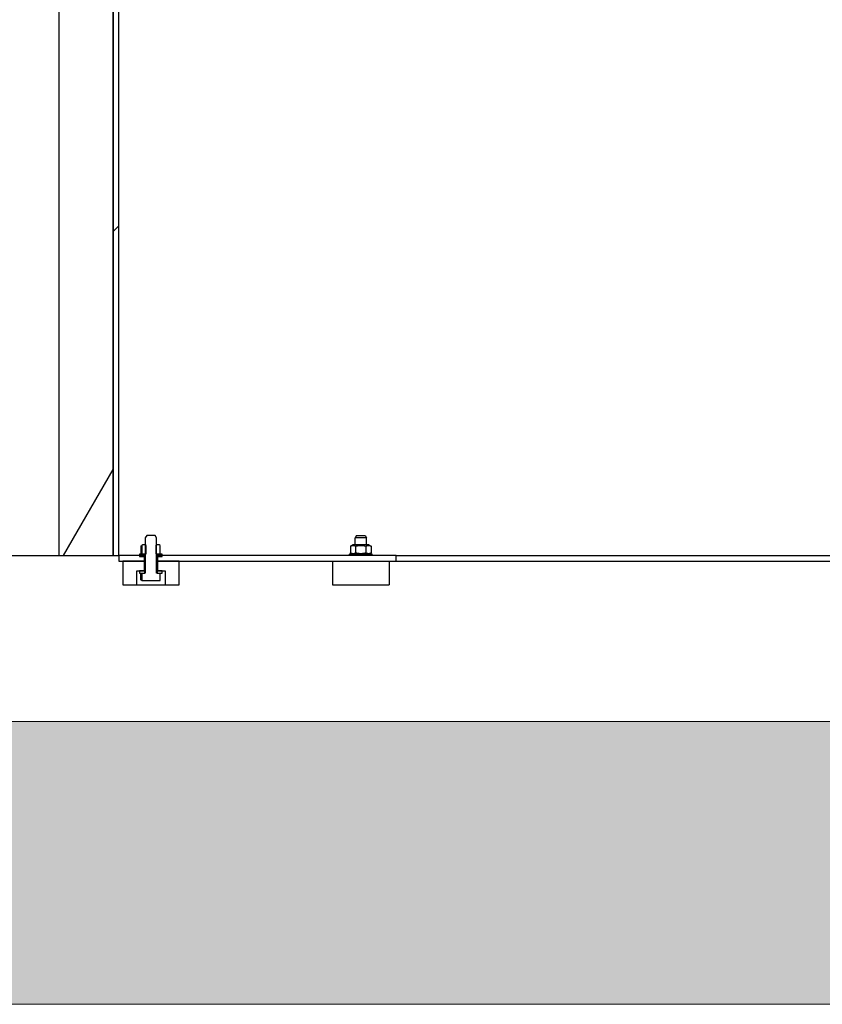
# Model space of a CAD drawing. Extents: x -89225 to 110569, y 13360 to 87647.
# Tile 464 of 478: x 99573 to 100424, y 72886 to 73931. Entities that reach past the tile are written whole.
import ezdxf

# ---------------------------------------------------------------- set-up
doc = ezdxf.new("R2010")
doc.units = 0
doc.layers.add('Beluchtingstank', color=253, linetype='Continuous')
doc.layers.add('INSTALLATIE', color=6, linetype='Continuous')
pattern_1 = [(330, (26738.4, 84288.65), (158.7501, 274.963), [])]
pattern_2 = [(300, (26738.4, 84288.65), (274.963, 158.7501), [])]

msp = doc.modelspace()

# ---------------------------------------------------------------- hatches: boundary and pattern name
at = {"layer": 'Beluchtingstank', "lineweight": 9, "ltscale": 0.01}
h = msp.add_hatch(dxfattribs=at)
h.set_pattern_fill('AR-CONC', color=256, style=0)
h.set_pattern_definition([(50, (-1014792.94, 1043025.14), (182.184669, -15.939086), [19.05, -209.55]), (355, (-1014792.94, 1043025.14), (-35.243421, 191.056845), [15.24, -167.640584]), (100.451445, (-1014777.75, 1043023.8), (146.941247, 175.117752), [16.190009, -178.090245]), (46.1842, (-1014792.94, 1043075.94), (271.07904, -42.042328), [28.575, -314.325]), (96.635558, (-1014770.35, 1043072.43), (237.404134, 247.426125), [24.285023, -267.13561]), (351.184151, (-1014792.94, 1043075.94), (237.404134, 247.426125), [22.859967, -251.45973]), (21, (-1014767.54, 1043063.24), (151.614391, -102.265198), [19.05, -209.55]), (326, (-1014767.54, 1043063.24), (61.802028, 184.187966), [15.24, -167.64]), (71.451445, (-1014754.9, 1043054.71), (213.41642, 81.922769), [16.190009, -178.089938]), (37.5, (-1014792.936, 1043025.14), (3.0886033, 84.555039), [0, -165.608, 0, -170.18, 0, -168.275]), (7.5, (-1014792.94, 1043025.14), (66.8196625, 100.180575), [0, -97.028, 0, -161.798, 0, -64.135]), (327.5, (-1014849.58, 1043025.14), (135.5905952, -5.728744), [0, -63.5, 0, -198.12, 0, -262.89]), (317.5, (-1014874.98, 1043025.14), (148.129181, 25.426491), [0, -82.55, 0, -131.572, 0, -186.69])])
h.paths.add_polyline_path([(107126.9, 72886), (107126.9, 73186), (106821.2, 73186), (93997, 73186), (93747, 73186), (80922.8, 73186), (80617.1, 73186), (80617.1, 72886)])
at = {"layer": 'INSTALLATIE'}
h = msp.add_hatch(dxfattribs=at)
h.set_pattern_fill('ANSI31', color=256, scale=2540, angle=15.0002, style=0)
h.set_pattern_definition([(60.00025, (26738.4, 84288.65), (-274.9637, 158.7488), [])])
h.paths.add_polyline_path([(99672, 76686), (99614.3, 76686), (99614.3, 73362), (99672, 73362), (99672, 75081.4), (99672, 75087)])
h = msp.add_hatch(dxfattribs=at)
h.set_pattern_fill('ANSI31', color=256, scale=2540, angle=0.0002, style=0)
h.set_pattern_definition([(45.0002, (26738.4, 84288.65), (-224.5072, 224.5056), [])])
h.paths.add_polyline_path([(99672, 75081.4), (99672, 73362), (99678, 73362), (99678, 74606), (99678, 74612), (99678, 75083.7), (99676, 75083.7)])
h.paths.add_polyline_path([(101272, 73362), (101272, 75081.4), (101268, 75083.7), (101266, 75083.7), (101266, 74612), (101266, 74606), (101266, 73362)])
h = msp.add_hatch(dxfattribs=at)
h.set_pattern_fill('ANSI31', color=256, scale=2540, angle=-75, style=0)
h.set_pattern_definition(pattern_1)
h.paths.add_polyline_path([(99721.9, 73335.7), (99721.9, 73343.2), (99719.1, 73343.2), (99719.1, 73343.5), (99718.5, 73343.5), (99718, 73343.5), (99718, 73363.5), (99718, 73373.5), (99718, 73381), (99716.6, 73383.5), (99707.5, 73383.5), (99706, 73381), (99706, 73373.5), (99706, 73363.5), (99706, 73343.5), (99705.5, 73343.5), (99704.9, 73343.5), (99704.9, 73343.2), (99702.2, 73343.2), (99702.2, 73335.7), (99702.5, 73335.5), (99721.5, 73335.5)])
h = msp.add_hatch(dxfattribs=at)
h.set_pattern_fill('ANSI31', color=256, scale=2540, angle=-105, style=0)
h.set_pattern_definition(pattern_2)
h.paths.add_polyline_path([(99717.1, 73364), (99718, 73363.5), (99718.5, 73363.5), (99720.6, 73363.5), (99721.9, 73364.2), (99721.9, 73372.7), (99720.6, 73373.5), (99718, 73373.5), (99717.1, 73372.9)])
h.paths.add_polyline_path([(99706, 73363.5), (99707, 73364), (99707, 73372.9), (99706, 73373.5), (99703.5, 73373.5), (99702.2, 73372.7), (99702.2, 73364.2), (99703.5, 73363.5), (99705.5, 73363.5)])
h = msp.add_hatch(dxfattribs=at)
h.set_pattern_fill('ANSI31', color=256, scale=2540, angle=-75, style=0)
h.set_pattern_definition(pattern_1)
h.paths.add_polyline_path([(101266, 73356), (101266, 73362), (101244, 73362), (101239, 73362), (101239, 73361), (101239, 73356), (101262, 73356)])
h.paths.add_polyline_path([(99705, 73356), (99705, 73361), (99705, 73362), (99700, 73362), (99678, 73362), (99678, 73356), (99682, 73356)])
h.paths.add_polyline_path([(100972, 73362), (100972, 73356), (101202, 73356), (101225, 73356), (101225, 73361), (101225, 73362), (101220, 73362)])
h.paths.add_polyline_path([(99972, 73356), (99972, 73362), (99724, 73362), (99719, 73362), (99719, 73361), (99719, 73356), (99742, 73356)])
h = msp.add_hatch(dxfattribs=at)
h.set_pattern_fill('ANSI31', color=256, scale=2540, angle=-75, style=0)
h.set_pattern_definition(pattern_1)
h.paths.add_polyline_path([(99718.5, 73363.5), (99718.5, 73361), (99719, 73361), (99724, 73361), (99724, 73362), (99724, 73363.5), (99720.6, 73363.5)])
h.paths.add_polyline_path([(99705.5, 73361), (99705.5, 73363.5), (99703.5, 73363.5), (99700, 73363.5), (99700, 73362), (99700, 73361), (99705, 73361)])
h = msp.add_hatch(dxfattribs=at)
h.set_pattern_fill('ANSI31', color=256, scale=2540, angle=-90, style=0)
h.set_pattern_definition([(315, (26738.4, 84288.65), (224.5064, 224.5064), [])])
h.paths.add_polyline_path([(99742, 73331), (99742, 73356), (99719, 73356), (99719, 73346), (99724, 73346), (99727, 73346), (99727, 73331)])
h.paths.add_polyline_path([(99682, 73356), (99682, 73331), (99697, 73331), (99697, 73346), (99700, 73346), (99705, 73346), (99705, 73356)])
h = msp.add_hatch(dxfattribs=at)
h.set_pattern_fill('ANSI31', color=256, scale=2540, angle=-105, style=0)
h.set_pattern_definition(pattern_2)
h.paths.add_polyline_path([(99718.5, 73346), (99718.5, 73343.5), (99719.1, 73343.5), (99724, 73343.5), (99724, 73346), (99719, 73346)])
h.paths.add_polyline_path([(99705.5, 73343.5), (99705.5, 73346), (99705, 73346), (99700, 73346), (99700, 73343.5), (99704.9, 73343.5)])

# ---------------------------------------------------------------- linework, layer by layer
at = {"layer": 'Beluchtingstank', "lineweight": 9, "ltscale": 0.01}
for p, q in [((107126.9, 73186), (80617.1, 73186)), ((80617.1, 72886), (107126.9, 72886))]:
    msp.add_line(p, q, dxfattribs=at)
at = {"layer": 'INSTALLATIE'}
for p, q in [((99614.3, 76686), (99614.3, 73362)), ((99672, 73362), (99672, 76686)), ((99672, 75081.4), (99672, 73362)), ((99678, 73362), (99678, 75083.7)), ((99707.5, 73383.5), (99706, 73381)), ((99706, 73381), (99706, 73343.5)), ((99716.6, 73383.5), (99707.5, 73383.5)), ((99718, 73381), (99716.6, 73383.5)), ((99718, 73343.5), (99718, 73381)), ((99930.1, 73383.5), (99928.6, 73381)), ((99940.6, 73381), (99928.6, 73381)), ((99928.6, 73373.5), (99928.6, 73381)), ((99930.1, 73383.5), (99939.2, 73383.5)), ((99939.2, 73383.5), (99940.6, 73381)), ((99940.6, 73373.5), (99940.6, 73381)), ((99701.4, 73372.1), (99701.4, 73364.9)), ((99703.5, 73373.5), (99702.2, 73372.7)), ((99702.2, 73372.7), (99702.2, 73364.2)), ((99706, 73373.5), (99703.5, 73373.5)), ((99707, 73372.9), (99706, 73373.5)), ((99707, 73364), (99707, 73372.9)), ((99718, 73373.5), (99717.1, 73372.9)), ((99717.1, 73372.9), (99717.1, 73364)), ((99720.6, 73373.5), (99718, 73373.5)), ((99721.9, 73372.7), (99720.6, 73373.5)), ((99721.9, 73364.2), (99721.9, 73372.7)), ((99926.1, 73373.5), (99923.6, 73372.1)), ((99923.6, 73372.1), (99923.6, 73364.9)), ((99943.2, 73373.5), (99926.1, 73373.5)), ((99929.1, 73372.1), (99929.1, 73364.9)), ((99940.1, 73372.1), (99940.1, 73364.9)), ((99943.2, 73373.5), (99945.6, 73372.1)), ((99945.6, 73372.1), (99945.6, 73364.9)), ((99158.8, 73362), (99614.3, 73362)), ((99614.3, 73362), (99672, 73362)), ((99672, 73362), (99678, 73362)), ((99705, 73362), (99678, 73362)), ((99678, 73362), (99678, 73356)), ((99705.5, 73363.5), (99700, 73363.5)), ((99700, 73363.5), (99700, 73361)), ((99700, 73361), (99705.5, 73361)), ((99702.2, 73364.2), (99703.5, 73363.5)), ((99703.5, 73363.5), (99706, 73363.5)), ((99705, 73356), (99705, 73362)), ((99705.5, 73361), (99705.5, 73363.5)), ((99706, 73361), (99705.5, 73361)), ((99706, 73363.5), (99707, 73364)), ((99717.1, 73364), (99718, 73363.5)), ((99718, 73363.5), (99720.6, 73363.5)), ((99718.5, 73361), (99718, 73361)), ((99718.5, 73363.5), (99718.5, 73361)), ((99724, 73363.5), (99718.5, 73363.5)), ((99718.5, 73361), (99724, 73361)), ((99972, 73362), (99719, 73362)), ((99719, 73362), (99719, 73356)), ((99720.6, 73363.5), (99721.9, 73364.2)), ((99724, 73361), (99724, 73363.5)), ((99946.6, 73363.5), (99922.6, 73363.5)), ((99922.6, 73362), (99922.6, 73363.5)), ((99926.1, 73363.5), (99923.6, 73364.9)), ((99943.2, 73363.5), (99945.6, 73364.9)), ((99946.6, 73362), (99946.6, 73363.5)), ((99972, 73356), (99972, 73362)), ((99972, 73362), (100972, 73362)), ((99678, 73356), (99705, 73356)), ((99682, 73356), (99682, 73331)), ((99705, 73356), (99682, 73356)), ((99705, 73356), (99706, 73356)), ((99705, 73346), (99705, 73356)), ((99705, 73356), (99706, 73356)), ((99718, 73356), (99719, 73356)), ((99718, 73356), (99719, 73356)), ((99719, 73356), (99972, 73356)), ((99742, 73356), (99719, 73356)), ((99719, 73356), (99719, 73346)), ((99742, 73331), (99742, 73356)), ((99904.6, 73356), (99904.6, 73331)), ((99964.6, 73356), (99964.6, 73331)), ((99972, 73356), (100972, 73356)), ((99697, 73331), (99697, 73346)), ((99697, 73346), (99705, 73346)), ((99705.5, 73346), (99700, 73346)), ((99700, 73346), (99700, 73343.5)), ((99700, 73343.5), (99705.5, 73343.5)), ((99701.4, 73336.3), (99701.4, 73343.2)), ((99701.4, 73343.2), (99702.2, 73343.2)), ((99704.9, 73343.2), (99702.2, 73343.2)), ((99702.2, 73343.2), (99702.2, 73335.7)), ((99706, 73343.5), (99704.9, 73343.5)), ((99704.9, 73343.5), (99704.9, 73343.2)), ((99705.5, 73343.5), (99705.5, 73346)), ((99706, 73346), (99705.5, 73346)), ((99718.5, 73346), (99718, 73346)), ((99719.1, 73343.5), (99718, 73343.5)), ((99718.5, 73346), (99718.5, 73343.5)), ((99724, 73346), (99718.5, 73346)), ((99718.5, 73343.5), (99724, 73343.5)), ((99719, 73346), (99727, 73346)), ((99719.1, 73343.2), (99719.1, 73343.5)), ((99721.9, 73343.2), (99719.1, 73343.2)), ((99721.9, 73335.7), (99721.9, 73343.2)), ((99724, 73343.5), (99724, 73346)), ((99727, 73346), (99727, 73331)), ((99682, 73331), (99697, 73331)), ((99697, 73331), (99727, 73331)), ((99702.2, 73335.7), (99702.5, 73335.5)), ((99702.5, 73335.5), (99721.5, 73335.5)), ((99721.5, 73335.5), (99721.9, 73335.7)), ((99727, 73331), (99742, 73331)), ((99904.6, 73331), (99964.6, 73331))]:
    msp.add_line(p, q, dxfattribs=at)
for points, knots in [([(99701.4, 73372.1), (99701.5, 73372.2), (99701.5, 73372.2), (99701.6, 73372.3), (99701.7, 73372.3), (99701.7, 73372.4), (99701.8, 73372.4), (99701.8, 73372.5), (99701.9, 73372.5), (99701.9, 73372.6), (99702, 73372.6), (99702.1, 73372.7), (99702.1, 73372.7), (99702.1, 73372.7), (99702.2, 73372.7), (99702.2, 73372.7)], [0, 0, 0, 0, 0.695992, 0.695992, 0.695992, 1.391728, 1.391728, 1.391728, 2.087045, 2.087045, 2.087045, 2.781977, 2.781977, 2.781977, 3.013676, 3.013676, 3.013676, 3.013676]), ([(99923.6, 73372.1), (99923.8, 73372.2), (99923.9, 73372.2), (99924, 73372.3), (99924.1, 73372.3), (99924.2, 73372.4), (99924.3, 73372.4), (99924.4, 73372.5), (99924.5, 73372.5), (99924.7, 73372.6), (99924.8, 73372.6), (99924.9, 73372.7), (99925, 73372.7), (99925.1, 73372.7), (99925.1, 73372.7), (99925.2, 73372.8), (99925.2, 73372.8), (99925.3, 73372.8), (99925.3, 73372.8), (99925.4, 73372.8), (99925.5, 73372.8), (99925.5, 73372.9), (99925.6, 73372.9), (99925.6, 73372.9), (99925.7, 73372.9), (99925.7, 73372.9), (99925.8, 73372.9), (99925.9, 73372.9), (99925.9, 73372.9), (99926, 73372.9), (99926, 73372.9), (99926.1, 73372.9), (99926.2, 73372.9), (99926.2, 73372.9), (99926.3, 73372.9), (99926.3, 73372.9), (99926.4, 73372.9), (99926.4, 73372.9), (99926.5, 73372.9), (99926.6, 73372.9), (99926.6, 73372.9), (99926.7, 73372.9), (99926.7, 73372.9), (99926.8, 73372.9), (99926.9, 73372.9), (99926.9, 73372.9), (99927, 73372.9), (99927, 73372.9), (99927.1, 73372.9), (99927.1, 73372.9), (99927.2, 73372.9), (99927.3, 73372.9), (99927.3, 73372.8), (99927.4, 73372.8), (99927.4, 73372.8), (99927.5, 73372.8), (99927.5, 73372.8), (99927.6, 73372.8), (99927.7, 73372.7), (99927.7, 73372.7), (99927.8, 73372.7), (99927.9, 73372.7), (99928, 73372.6), (99928.1, 73372.6), (99928.2, 73372.5), (99928.3, 73372.5), (99928.5, 73372.4), (99928.7, 73372.3), (99928.9, 73372.2), (99929.1, 73372.1)], [0, 0, 0, 0, 0.695992, 0.695992, 0.695992, 1.391728, 1.391728, 1.391728, 2.087045, 2.087045, 2.087045, 2.781977, 2.781977, 2.781977, 3.129728, 3.129728, 3.129728, 3.47786, 3.47786, 3.47786, 3.826289, 3.826289, 3.826289, 4.174927, 4.174927, 4.174927, 4.523692, 4.523692, 4.523692, 4.872499, 4.872499, 4.872499, 5.221271, 5.221271, 5.221271, 5.569931, 5.569931, 5.569931, 5.918411, 5.918411, 5.918411, 6.266647, 6.266647, 6.266647, 6.614586, 6.614586, 6.614586, 6.962184, 6.962184, 6.962184, 7.309645, 7.309645, 7.309645, 7.65726, 7.65726, 7.65726, 8.005043, 8.005043, 8.005043, 8.352991, 8.352991, 8.352991, 9.049293, 9.049293, 9.049293, 9.745864, 9.745864, 9.745864, 11.137702, 11.137702, 11.137702, 11.137702]), ([(99929.1, 73372.1), (99929.4, 73372.2), (99929.6, 73372.2), (99929.8, 73372.3), (99930, 73372.3), (99930.3, 73372.4), (99930.5, 73372.4), (99930.7, 73372.5), (99930.9, 73372.5), (99931.2, 73372.6), (99931.4, 73372.6), (99931.6, 73372.7), (99931.8, 73372.7), (99932, 73372.7), (99932.1, 73372.7), (99932.2, 73372.8), (99932.3, 73372.8), (99932.4, 73372.8), (99932.5, 73372.8), (99932.6, 73372.8), (99932.8, 73372.8), (99932.9, 73372.9), (99933, 73372.9), (99933.1, 73372.9), (99933.2, 73372.9), (99933.3, 73372.9), (99933.5, 73372.9), (99933.6, 73372.9), (99933.7, 73372.9), (99933.8, 73372.9), (99933.9, 73372.9), (99934, 73372.9), (99934.2, 73372.9), (99934.3, 73372.9), (99934.4, 73372.9), (99934.5, 73372.9), (99934.6, 73372.9), (99934.7, 73372.9), (99934.8, 73372.9), (99935, 73372.9), (99935.1, 73372.9), (99935.2, 73372.9), (99935.3, 73372.9), (99935.4, 73372.9), (99935.5, 73372.9), (99935.7, 73372.9), (99935.8, 73372.9), (99935.9, 73372.9), (99936, 73372.9), (99936.1, 73372.9), (99936.2, 73372.9), (99936.4, 73372.9), (99936.5, 73372.8), (99936.6, 73372.8), (99936.7, 73372.8), (99936.8, 73372.8), (99936.9, 73372.8), (99937, 73372.8), (99937.2, 73372.7), (99937.3, 73372.7), (99937.4, 73372.7), (99937.6, 73372.7), (99937.8, 73372.6), (99938.1, 73372.6), (99938.3, 73372.5), (99938.5, 73372.5), (99938.8, 73372.4), (99939.2, 73372.3), (99939.7, 73372.2), (99940.1, 73372.1)], [0, 0, 0, 0, 0.695992, 0.695992, 0.695992, 1.391728, 1.391728, 1.391728, 2.087045, 2.087045, 2.087045, 2.781977, 2.781977, 2.781977, 3.129728, 3.129728, 3.129728, 3.47786, 3.47786, 3.47786, 3.826289, 3.826289, 3.826289, 4.174927, 4.174927, 4.174927, 4.523692, 4.523692, 4.523692, 4.872499, 4.872499, 4.872499, 5.221271, 5.221271, 5.221271, 5.569931, 5.569931, 5.569931, 5.918411, 5.918411, 5.918411, 6.266647, 6.266647, 6.266647, 6.614586, 6.614586, 6.614586, 6.962184, 6.962184, 6.962184, 7.309645, 7.309645, 7.309645, 7.65726, 7.65726, 7.65726, 8.005043, 8.005043, 8.005043, 8.352991, 8.352991, 8.352991, 9.049293, 9.049293, 9.049293, 9.745864, 9.745864, 9.745864, 11.137702, 11.137702, 11.137702, 11.137702]), ([(99940.1, 73372.1), (99940.3, 73372.2), (99940.5, 73372.3), (99940.8, 73372.4), (99940.9, 73372.5), (99941, 73372.5), (99941.1, 73372.6), (99941.2, 73372.6), (99941.3, 73372.7), (99941.5, 73372.7), (99941.5, 73372.7), (99941.6, 73372.7), (99941.6, 73372.8), (99941.7, 73372.8), (99941.7, 73372.8), (99941.8, 73372.8), (99941.9, 73372.8), (99941.9, 73372.8), (99942, 73372.9), (99942, 73372.9), (99942.1, 73372.9), (99942.1, 73372.9), (99942.2, 73372.9), (99942.3, 73372.9), (99942.3, 73372.9), (99942.4, 73372.9), (99942.4, 73372.9), (99942.5, 73372.9), (99942.6, 73372.9), (99942.6, 73372.9), (99942.7, 73372.9), (99942.7, 73372.9), (99942.8, 73372.9), (99942.8, 73372.9), (99942.9, 73372.9), (99943, 73372.9), (99943, 73372.9), (99943.1, 73372.9), (99943.1, 73372.9), (99943.2, 73372.9), (99943.2, 73372.9), (99943.3, 73372.9), (99943.4, 73372.9), (99943.4, 73372.9), (99943.5, 73372.9), (99943.5, 73372.9), (99943.6, 73372.9), (99943.7, 73372.9), (99943.7, 73372.9), (99943.8, 73372.8), (99943.8, 73372.8), (99943.9, 73372.8), (99943.9, 73372.8), (99944, 73372.8), (99944.1, 73372.8), (99944.1, 73372.7), (99944.2, 73372.7), (99944.2, 73372.7), (99944.3, 73372.7), (99944.5, 73372.6), (99944.6, 73372.6), (99944.7, 73372.5), (99944.8, 73372.5), (99944.9, 73372.4), (99945, 73372.4), (99945.1, 73372.3), (99945.2, 73372.3), (99945.4, 73372.2), (99945.5, 73372.2), (99945.6, 73372.1)], [0, 0, 0, 0, 1.391837, 1.391837, 1.391837, 2.088409, 2.088409, 2.088409, 2.784711, 2.784711, 2.784711, 3.132658, 3.132658, 3.132658, 3.480442, 3.480442, 3.480442, 3.828057, 3.828057, 3.828057, 4.175518, 4.175518, 4.175518, 4.523115, 4.523115, 4.523115, 4.871054, 4.871054, 4.871054, 5.219291, 5.219291, 5.219291, 5.56777, 5.56777, 5.56777, 5.916431, 5.916431, 5.916431, 6.265202, 6.265202, 6.265202, 6.61401, 6.61401, 6.61401, 6.962774, 6.962774, 6.962774, 7.311413, 7.311413, 7.311413, 7.659841, 7.659841, 7.659841, 8.007974, 8.007974, 8.007974, 8.355725, 8.355725, 8.355725, 9.050657, 9.050657, 9.050657, 9.745973, 9.745973, 9.745973, 10.44171, 10.44171, 10.44171, 11.137702, 11.137702, 11.137702, 11.137702]), ([(99702.2, 73364.2), (99702.2, 73364.2), (99702.1, 73364.3), (99702.1, 73364.3), (99702.1, 73364.3), (99702, 73364.3), (99701.9, 73364.4), (99701.9, 73364.4), (99701.8, 73364.5), (99701.8, 73364.5), (99701.7, 73364.6), (99701.5, 73364.8), (99701.4, 73364.9)], [8.12409, 8.12409, 8.12409, 8.12409, 8.352991, 8.352991, 8.352991, 9.049293, 9.049293, 9.049293, 9.745864, 9.745864, 9.745864, 11.137702, 11.137702, 11.137702, 11.137702]), ([(99929.1, 73364.9), (99928.9, 73364.8), (99928.7, 73364.6), (99928.5, 73364.5), (99928.3, 73364.5), (99928.2, 73364.4), (99928.1, 73364.4), (99928, 73364.3), (99927.9, 73364.3), (99927.8, 73364.3), (99927.7, 73364.2), (99927.7, 73364.2), (99927.6, 73364.2), (99927.5, 73364.2), (99927.5, 73364.2), (99927.4, 73364.2), (99927.4, 73364.2), (99927.3, 73364.1), (99927.3, 73364.1), (99927.2, 73364.1), (99927.1, 73364.1), (99927.1, 73364.1), (99927, 73364.1), (99927, 73364.1), (99926.9, 73364.1), (99926.9, 73364.1), (99926.8, 73364.1), (99926.7, 73364.1), (99926.7, 73364), (99926.6, 73364), (99926.6, 73364), (99926.5, 73364), (99926.4, 73364), (99926.4, 73364), (99926.3, 73364), (99926.3, 73364), (99926.2, 73364), (99926.2, 73364), (99926.1, 73364), (99926, 73364.1), (99926, 73364.1), (99925.9, 73364.1), (99925.9, 73364.1), (99925.8, 73364.1), (99925.7, 73364.1), (99925.7, 73364.1), (99925.6, 73364.1), (99925.6, 73364.1), (99925.5, 73364.1), (99925.5, 73364.1), (99925.4, 73364.2), (99925.3, 73364.2), (99925.3, 73364.2), (99925.2, 73364.2), (99925.2, 73364.2), (99925.1, 73364.2), (99925.1, 73364.2), (99925, 73364.3), (99924.9, 73364.3), (99924.8, 73364.3), (99924.7, 73364.4), (99924.5, 73364.4), (99924.4, 73364.5), (99924.3, 73364.5), (99924.2, 73364.6), (99924.1, 73364.6), (99924, 73364.7), (99923.9, 73364.8), (99923.8, 73364.8), (99923.6, 73364.9)], [0, 0, 0, 0, 1.391837, 1.391837, 1.391837, 2.088409, 2.088409, 2.088409, 2.784711, 2.784711, 2.784711, 3.132658, 3.132658, 3.132658, 3.480442, 3.480442, 3.480442, 3.828057, 3.828057, 3.828057, 4.175518, 4.175518, 4.175518, 4.523115, 4.523115, 4.523115, 4.871054, 4.871054, 4.871054, 5.219291, 5.219291, 5.219291, 5.56777, 5.56777, 5.56777, 5.916431, 5.916431, 5.916431, 6.265202, 6.265202, 6.265202, 6.61401, 6.61401, 6.61401, 6.962774, 6.962774, 6.962774, 7.311413, 7.311413, 7.311413, 7.659841, 7.659841, 7.659841, 8.007974, 8.007974, 8.007974, 8.355725, 8.355725, 8.355725, 9.050657, 9.050657, 9.050657, 9.745973, 9.745973, 9.745973, 10.44171, 10.44171, 10.44171, 11.137702, 11.137702, 11.137702, 11.137702]), ([(99940.1, 73364.9), (99939.7, 73364.8), (99939.2, 73364.6), (99938.8, 73364.5), (99938.5, 73364.5), (99938.3, 73364.4), (99938.1, 73364.4), (99937.8, 73364.3), (99937.6, 73364.3), (99937.4, 73364.3), (99937.3, 73364.2), (99937.2, 73364.2), (99937, 73364.2), (99936.9, 73364.2), (99936.8, 73364.2), (99936.7, 73364.2), (99936.6, 73364.2), (99936.5, 73364.1), (99936.4, 73364.1), (99936.2, 73364.1), (99936.1, 73364.1), (99936, 73364.1), (99935.9, 73364.1), (99935.8, 73364.1), (99935.7, 73364.1), (99935.5, 73364.1), (99935.4, 73364.1), (99935.3, 73364.1), (99935.2, 73364), (99935.1, 73364), (99935, 73364), (99934.8, 73364), (99934.7, 73364), (99934.6, 73364), (99934.5, 73364), (99934.4, 73364), (99934.3, 73364), (99934.2, 73364), (99934, 73364), (99933.9, 73364.1), (99933.8, 73364.1), (99933.7, 73364.1), (99933.6, 73364.1), (99933.5, 73364.1), (99933.3, 73364.1), (99933.2, 73364.1), (99933.1, 73364.1), (99933, 73364.1), (99932.9, 73364.1), (99932.8, 73364.1), (99932.6, 73364.2), (99932.5, 73364.2), (99932.4, 73364.2), (99932.3, 73364.2), (99932.2, 73364.2), (99932.1, 73364.2), (99932, 73364.2), (99931.8, 73364.3), (99931.6, 73364.3), (99931.4, 73364.3), (99931.2, 73364.4), (99930.9, 73364.4), (99930.7, 73364.5), (99930.5, 73364.5), (99930.3, 73364.6), (99930, 73364.6), (99929.8, 73364.7), (99929.6, 73364.8), (99929.4, 73364.8), (99929.1, 73364.9)], [0, 0, 0, 0, 1.391837, 1.391837, 1.391837, 2.088409, 2.088409, 2.088409, 2.784711, 2.784711, 2.784711, 3.132658, 3.132658, 3.132658, 3.480442, 3.480442, 3.480442, 3.828057, 3.828057, 3.828057, 4.175518, 4.175518, 4.175518, 4.523115, 4.523115, 4.523115, 4.871054, 4.871054, 4.871054, 5.219291, 5.219291, 5.219291, 5.56777, 5.56777, 5.56777, 5.916431, 5.916431, 5.916431, 6.265202, 6.265202, 6.265202, 6.61401, 6.61401, 6.61401, 6.962774, 6.962774, 6.962774, 7.311413, 7.311413, 7.311413, 7.659841, 7.659841, 7.659841, 8.007974, 8.007974, 8.007974, 8.355725, 8.355725, 8.355725, 9.050657, 9.050657, 9.050657, 9.745973, 9.745973, 9.745973, 10.44171, 10.44171, 10.44171, 11.137702, 11.137702, 11.137702, 11.137702]), ([(99945.6, 73364.9), (99945.4, 73364.8), (99945.1, 73364.6), (99944.9, 73364.5), (99944.8, 73364.5), (99944.7, 73364.4), (99944.6, 73364.4), (99944.5, 73364.3), (99944.3, 73364.3), (99944.2, 73364.3), (99944.2, 73364.2), (99944.1, 73364.2), (99944.1, 73364.2), (99944, 73364.2), (99943.9, 73364.2), (99943.9, 73364.2), (99943.8, 73364.2), (99943.8, 73364.1), (99943.7, 73364.1), (99943.7, 73364.1), (99943.6, 73364.1), (99943.5, 73364.1), (99943.5, 73364.1), (99943.4, 73364.1), (99943.4, 73364.1), (99943.3, 73364.1), (99943.2, 73364.1), (99943.2, 73364.1), (99943.1, 73364), (99943.1, 73364), (99943, 73364), (99943, 73364), (99942.9, 73364), (99942.8, 73364), (99942.8, 73364), (99942.7, 73364), (99942.7, 73364), (99942.6, 73364), (99942.6, 73364), (99942.5, 73364.1), (99942.4, 73364.1), (99942.4, 73364.1), (99942.3, 73364.1), (99942.3, 73364.1), (99942.2, 73364.1), (99942.1, 73364.1), (99942.1, 73364.1), (99942, 73364.1), (99942, 73364.1), (99941.9, 73364.1), (99941.9, 73364.2), (99941.8, 73364.2), (99941.7, 73364.2), (99941.7, 73364.2), (99941.6, 73364.2), (99941.6, 73364.2), (99941.5, 73364.2), (99941.5, 73364.3), (99941.3, 73364.3), (99941.2, 73364.3), (99941.1, 73364.4), (99941, 73364.4), (99940.9, 73364.5), (99940.8, 73364.5), (99940.7, 73364.6), (99940.5, 73364.6), (99940.4, 73364.7), (99940.3, 73364.8), (99940.2, 73364.8), (99940.1, 73364.9)], [0, 0, 0, 0, 1.391837, 1.391837, 1.391837, 2.088409, 2.088409, 2.088409, 2.784711, 2.784711, 2.784711, 3.132658, 3.132658, 3.132658, 3.480442, 3.480442, 3.480442, 3.828057, 3.828057, 3.828057, 4.175518, 4.175518, 4.175518, 4.523115, 4.523115, 4.523115, 4.871054, 4.871054, 4.871054, 5.219291, 5.219291, 5.219291, 5.56777, 5.56777, 5.56777, 5.916431, 5.916431, 5.916431, 6.265202, 6.265202, 6.265202, 6.61401, 6.61401, 6.61401, 6.962774, 6.962774, 6.962774, 7.311413, 7.311413, 7.311413, 7.659841, 7.659841, 7.659841, 8.007974, 8.007974, 8.007974, 8.355725, 8.355725, 8.355725, 9.050657, 9.050657, 9.050657, 9.745973, 9.745973, 9.745973, 10.44171, 10.44171, 10.44171, 11.137702, 11.137702, 11.137702, 11.137702]), ([(99702.2, 73335.7), (99702.2, 73335.7), (99702.1, 73335.7), (99702.1, 73335.7), (99702.1, 73335.8), (99702, 73335.8), (99701.9, 73335.8), (99701.9, 73335.9), (99701.8, 73335.9), (99701.8, 73336), (99701.7, 73336.1), (99701.5, 73336.2), (99701.4, 73336.3)], [2.55524, 2.55524, 2.55524, 2.55524, 2.783601, 2.783601, 2.783601, 3.480037, 3.480037, 3.480037, 4.176744, 4.176744, 4.176744, 5.568851, 5.568851, 5.568851, 5.568851])]:
    msp.add_open_spline(points, degree=3, knots=knots, dxfattribs=at)

doc.saveas('drawing.dxf')
